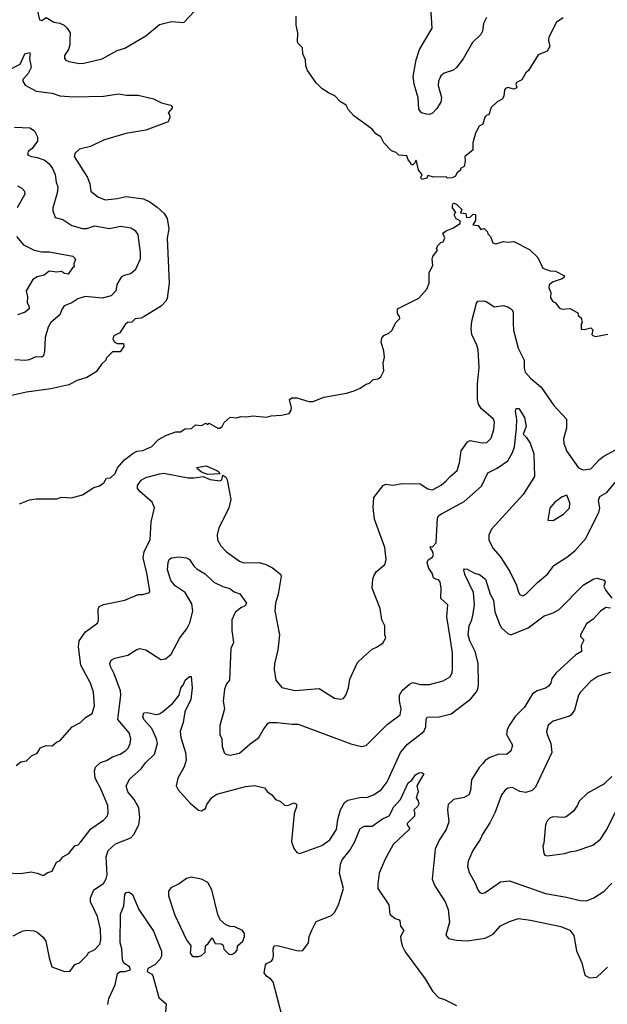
# Model space of a CAD drawing. Extents: x 1678431 to 1860718, y 384618 to 522882.
# Tile 376 of 473: x 1788279 to 1792174, y 435597 to 442122. Entities that reach past the tile are written whole.
import ezdxf

# ---------------------------------------------------------------- set-up
doc = ezdxf.new("R2010")
doc.units = 0

msp = doc.modelspace()

# ---------------------------------------------------------------- linework, layer by layer
at = {"layer": '0CON10XD'}
for points in [[(1788387.1, 442215), (1788410.6, 442120.6), (1788425, 442116.2), (1788455, 442137.5), (1788505, 442105.5), (1788545, 442098.5), (1788572.9, 442085), (1788594.5, 442065), (1788612.5, 442035), (1788610.2, 441989.8), (1788612.2, 441955), (1788602.5, 441925), (1788576.7, 441885), (1788575.8, 441865), (1788585, 441854.2), (1788605, 441845.8), (1788675, 441831.1)], [(1788675, 441831.1), (1788705, 441834.4), (1788825, 441863.3), (1788925, 441916.9), (1788975, 441934.2), (1789114.3, 442015.7), (1789205, 442090), (1789285, 442110), (1789367.7, 442102.3), (1789507, 442253)], [(1791372.6, 442137.4), (1791353.6, 442096.4), (1791345.7, 442045), (1791335.5, 442024.5), (1791280.2, 441969.8), (1791217.8, 441862.2), (1791174.6, 441805.4), (1791153.4, 441786.6), (1791093, 441767), (1791070.2, 441749.8), (1791054.4, 441715), (1791052.2, 441685), (1791075.4, 441605.4), (1791070.6, 441575), (1791045, 441532.5), (1791015, 441502), (1790995.8, 441494.2), (1790975.7, 441495.7), (1790942.5, 441505), (1790925, 441530), (1790920.5, 441605), (1790892.9, 441695), (1790887.2, 441745), (1790907.3, 441855), (1790929.2, 441925), (1791012.1, 442065), (1791002.7, 442235)], [(1791882.5, 442135), (1791837.5, 442105), (1791786.7, 442005), (1791783.3, 441985), (1791793.3, 441945), (1791775.8, 441914.2), (1791715, 441890), (1791652.5, 441785), (1791635, 441770), (1791606.4, 441723.6), (1791572.5, 441705), (1791567.5, 441695), (1791575, 441670), (1791555, 441662.5), (1791515, 441672.5), (1791500, 441665), (1791492.5, 441655), (1791487.5, 441615), (1791477.5, 441595), (1791445, 441577.5), (1791405, 441540), (1791388.3, 441491.7), (1791375, 441490), (1791363, 441477), (1791350, 441430), (1791323.6, 441416.4), (1791299.3, 441370.7), (1791283.3, 441305), (1791281.7, 441258.3), (1791230, 441215), (1791232.5, 441185), (1791225, 441150), (1791200, 441135), (1791200, 441125), (1791177.5, 441105), (1791167.5, 441085), (1791145, 441073.3), (1791115, 441072.5), (1791105, 441080), (1791025, 441077.5), (1790985, 441090), (1790978.3, 441071.7), (1790945, 441063.3), (1790937.5, 441075), (1790947, 441097), (1790923.3, 441125), (1790910, 441185), (1790905, 441190), (1790900, 441175), (1790885, 441160), (1790875, 441160), (1790870, 441175), (1790853, 441193), (1790845, 441220), (1790793, 441223), (1790775, 441242.5), (1790743.6, 441253.6), (1790692.5, 441305), (1790672.5, 441345), (1790640, 441365), (1790616.4, 441396.4), (1790494.1, 441484.1), (1790457.5, 441525), (1790442.5, 441555), (1790405, 441577.5), (1790368.3, 441618.3), (1790325, 441636.7), (1790284.2, 441664.2), (1790245, 441703.3), (1790186.7, 441785), (1790176.7, 441815), (1790173.3, 441855), (1790156.7, 441895), (1790153.8, 441935), (1790124.2, 441964.2), (1790121.2, 441975), (1790122.5, 442035), (1790112.5, 442085), (1790112.5, 442145)], [(1788195, 441782.1), (1788282.3, 441827.7), (1788313.5, 441895), (1788344.2, 441904.2), (1788349.4, 441895), (1788343.1, 441865), (1788354.5, 441805), (1788335, 441765.7), (1788300, 441725), (1788298.9, 441715), (1788315, 441688.2), (1788388.9, 441648.9), (1788495, 441635.8), (1788545, 441617.1), (1788638.7, 441611.3), (1788835, 441614.3), (1788935, 441630.6), (1788985, 441622.5), (1789065, 441621.1), (1789165, 441596.7), (1789219.3, 441570.7), (1789280, 441555), (1789290, 441545), (1789290, 441535), (1789262.5, 441505), (1789271.7, 441491.7), (1789273.3, 441475), (1789262.5, 441445), (1789115, 441390.6), (1788983.3, 441366.7), (1788835, 441324.3), (1788748.7, 441281.3), (1788675, 441264.4), (1788643.8, 441236.2), (1788639.5, 441215), (1788728.5, 441075), (1788744.4, 441035), (1788750.6, 440985), (1788797.9, 440947.9), (1788845, 440928.6), (1788925, 440936.2), (1788985, 440949.6), (1789100, 440935), (1789140.8, 440915), (1789190.2, 440880.2), (1789237.4, 440837.4), (1789255.4, 440805.4), (1789266.4, 440735), (1789256.5, 440675), (1789269.2, 440375), (1789255.4, 440274.6), (1789245, 440254), (1789216.8, 440223.2), (1789105, 440153.8), (1789085, 440143.8), (1789045, 440138.8), (1789021.7, 440118.3), (1788992.5, 440115), (1788977.7, 440102.3), (1788942.5, 440047.5), (1788903, 440027), (1788896.1, 440006.1), (1788906, 439986), (1788926, 439976), (1788967.5, 439975), (1788970, 439955), (1788945, 439920), (1788895, 439920), (1788855, 439880), (1788850, 439865), (1788821.7, 439838.3), (1788785, 439787.5), (1788725, 439751.2), (1788660, 439730), (1788605, 439702.5), (1788485.5, 439674.5), (1788325, 439654), (1788285, 439643.8), (1788175, 439621.2)], [(1788245, 441408.8), (1788345.6, 441405.6), (1788376.2, 441385), (1788398, 441345), (1788396.4, 441316.4), (1788362.1, 441267.9), (1788335, 441248.8), (1788331.2, 441231.2), (1788335, 441224), (1788357.5, 441215), (1788395, 441209.4), (1788445, 441190.6), (1788475, 441167.1), (1788496.7, 441135), (1788513.1, 441095), (1788520.6, 441045), (1788531.9, 441015), (1788528.3, 440971.7), (1788498.6, 440875), (1788498.6, 440855), (1788515, 440811.2), (1788565, 440796.7), (1788625, 440758.1), (1788695, 440738.9), (1788725, 440738.9), (1788775, 440755.4), (1788875, 440737.8), (1788946.3, 440753.7), (1789015, 440743.3), (1789043.8, 440723.8), (1789061.9, 440695), (1789078.3, 440578.3), (1789076.7, 440535), (1789045, 440461.2), (1789012.7, 440437.3), (1788972.4, 440427.6), (1788952, 440415), (1788922.7, 440367.3), (1788915.4, 440324.6), (1788885, 440292.5), (1788825, 440275.3), (1788712.4, 440287.6), (1788665, 440271.8), (1788625, 440244.5), (1788574.2, 440225), (1788557.8, 440202.2), (1788544.3, 440165), (1788485, 440114.2), (1788466.7, 440085), (1788447.1, 440015), (1788444.3, 439925.7), (1788435.7, 439895), (1788425, 439886), (1788385, 439888), (1788341.4, 439868.6), (1788315, 439863.7), (1788247, 439867)], [(1788265, 441021.5), (1788292.5, 441005), (1788311.2, 440985), (1788314, 440965), (1788262.5, 440875)], [(1788277.5, 438912.5), (1788345, 438938.8), (1788387, 438947), (1788525, 438947.5), (1788555, 438956.7), (1788623, 438953), (1788695.9, 438974.1), (1788769.3, 439020.7), (1788808.3, 439031.7), (1788837.1, 439052.9), (1788855, 439082.5), (1788880, 439085), (1788911.2, 439115), (1788927.1, 439152.9), (1788974, 439206), (1789030.6, 439249.4), (1789057, 439263), (1789095, 439267.8), (1789155, 439292.5), (1789200, 439340), (1789252.5, 439367.5), (1789315, 439390), (1789345, 439390), (1789375, 439410), (1789417, 439413), (1789445, 439437.5), (1789485, 439432.5), (1789513, 439447), (1789525, 439440), (1789535, 439447.5), (1789592.5, 439415), (1789605, 439414), (1789620, 439425), (1789635, 439452.5), (1789675, 439486.7), (1789715, 439482.5), (1789745, 439492.5), (1789785, 439490), (1789825, 439497.5), (1789915, 439487.5), (1789945, 439497.5), (1790015, 439500), (1790065, 439512.5), (1790078.8, 439535), (1790080.7, 439550.7), (1790068, 439605), (1790082.5, 439615), (1790115, 439616.7), (1790195, 439591.2), (1790225, 439591.2), (1790295, 439620), (1790445, 439646.7), (1790495, 439662.5), (1790535, 439680), (1790575, 439707.5), (1790597, 439713), (1790623, 439737), (1790655, 439742.5), (1790672.5, 439755), (1790692.5, 439795), (1790687.5, 439845), (1790696.7, 439885), (1790693.3, 439925), (1790673.9, 439983.9), (1790679.3, 440010.7), (1790691.7, 440028.3), (1790726.1, 440043.9), (1790747.5, 440065), (1790772.5, 440115), (1790798.3, 440141.7), (1790797.5, 440155), (1790782.5, 440175), (1790783.3, 440205), (1790924, 440276), (1790976.7, 440335), (1790993.3, 440375), (1790993.6, 440446.4), (1791016.4, 440493.6), (1791013.3, 440535), (1791018.3, 440551.7), (1791047.5, 440595), (1791042.5, 440605), (1791050, 440625), (1791070, 440645), (1791085, 440650), (1791093.3, 440665), (1791096.4, 440676.4), (1791083.8, 440706.2), (1791105, 440723.3), (1791150.7, 440739.3), (1791198.3, 440771.7), (1791198.3, 440788.3), (1791173, 440803), (1791160, 440825), (1791160, 440835), (1791170, 440845), (1791147.5, 440875), (1791147.5, 440895), (1791155, 440907.5), (1791176.4, 440896.4), (1791210, 440865), (1791201.7, 440841.7), (1791236.4, 440836.4), (1791241.7, 440811.7), (1791265, 440812.5), (1791285, 440832.5), (1791300, 440830), (1791299.3, 440790.7), (1791281.7, 440761.7), (1791318.3, 440758.3), (1791335, 440732.5), (1791358.3, 440738.3), (1791380, 440715), (1791381.7, 440701.7), (1791400, 440685), (1791415, 440642.5), (1791435, 440637.5), (1791485, 440652.5), (1791515, 440646.7), (1791555, 440651.2), (1791658.3, 440598.3), (1791713.3, 440545), (1791746.7, 440475), (1791795, 440458.6), (1791830, 440455), (1791890, 440425), (1791887.5, 440415), (1791873.8, 440405), (1791815, 440383.8), (1791788.8, 440365), (1791786.2, 440345), (1791800, 440315), (1791798.3, 440278.3), (1791813.6, 440253.6), (1791830, 440245), (1791855, 440212.5), (1791875, 440202.5), (1791925, 440207.5), (1791978.3, 440178.3), (1791981.7, 440161.7), (1792000, 440145), (1792007.5, 440115), (1792000, 440105), (1792001.7, 440071.7), (1792021.7, 440068.3), (1792065, 440080), (1792077, 440067), (1792072.5, 440035), (1792078.3, 440028.3), (1792095, 440023.3), (1792177.5, 440037.5)], [(1788257.5, 440685), (1788305, 440630), (1788375, 440594.3), (1788425, 440583.1), (1788475, 440584.4), (1788632, 440555), (1788648, 440535), (1788637.5, 440505), (1788640, 440485), (1788628.3, 440478.3), (1788600, 440435), (1788575, 440440), (1788555, 440452.5), (1788525, 440448), (1788475, 440455.8), (1788440.3, 440429.7), (1788395, 440417.1), (1788365, 440399.2), (1788322.5, 440325), (1788330.8, 440285), (1788328, 440245), (1788338.6, 440225), (1788340.6, 440205), (1788315, 440182.9), (1788263.8, 440165)], [(1788255, 437180), (1788286.1, 437203.9), (1788325, 437210), (1788357.7, 437242.3), (1788395, 437262), (1788410, 437285), (1788415, 437296.7), (1788455, 437312.5), (1788495, 437310), (1788522.5, 437335), (1788546.1, 437343.9), (1788627.5, 437435), (1788682.5, 437465), (1788715, 437496.7), (1788758.8, 437525), (1788774.2, 437575), (1788769.2, 437665), (1788748.9, 437725), (1788684.4, 437845), (1788669.1, 437965), (1788673.8, 438006.2), (1788715.5, 438064.5), (1788796.2, 438125), (1788802, 438145), (1788799.2, 438215), (1788806, 438234), (1788835, 438245.8), (1788975, 438274.2), (1789065, 438312.5), (1789095, 438312.5), (1789140, 438325), (1789142.5, 438337.5), (1789122.2, 438455), (1789097.8, 438555), (1789105, 438597.5), (1789142.9, 438675), (1789151.2, 438795), (1789173, 438887), (1789156.9, 438925), (1789075, 438995.5), (1789060.4, 439015), (1789058.9, 439035), (1789085, 439070.6), (1789115, 439088.9), (1789205, 439113.1), (1789235, 439115.6), (1789395, 439086.7), (1789435, 439085.6), (1789495, 439094.2), (1789542.5, 439075), (1789605, 439066.2), (1789618, 439072), (1789625, 439102.5), (1789645, 439090), (1789655, 439073.3), (1789678.7, 438941.3), (1789664.4, 438885), (1789598.6, 438755), (1789588.3, 438708.3), (1789590, 438675), (1789612.5, 438635), (1789650, 438595), (1789735, 438532.9), (1789765, 438522.9), (1789865, 438523.5), (1789905, 438512.5), (1789955, 438489.4), (1790007.2, 438447.2), (1790012.9, 438435), (1789992.3, 438315), (1789974.5, 438255), (1789970, 438205), (1790000.6, 438045), (1789990.6, 437945), (1789967.9, 437852.1), (1789965.7, 437815.7), (1789975.7, 437745.7), (1790016.7, 437696.7), (1790105.5, 437675.5), (1790265, 437690.6), (1790365, 437626.2), (1790405, 437618.8), (1790425, 437623.3), (1790440, 437645), (1790458.8, 437695), (1790468.3, 437751.7), (1790518.3, 437861.7), (1790555, 437896.7), (1790615, 437950), (1790645, 437962.5), (1790685, 437990), (1790706.7, 438025), (1790700, 438045), (1790700, 438105), (1790680, 438145), (1790669.1, 438219.1), (1790616, 438355), (1790620, 438415), (1790629.3, 438440.7), (1790644.1, 438465.9), (1790698.3, 438511.7), (1790708, 438545), (1790699.5, 438625), (1790631.9, 438811.9), (1790621.7, 438888.3), (1790627.1, 438955), (1790688.6, 439035), (1790705, 439044.4), (1790755, 439037.5), (1790815, 439048.5), (1790934.5, 439045.5), (1790985, 439013.1), (1791015, 439006.7), (1791072.6, 439037.4), (1791106.9, 439065), (1791131.9, 439095), (1791179.4, 439135), (1791194.4, 439185), (1791205.7, 439265), (1791246.8, 439323.2), (1791265, 439332.5), (1791345, 439316.7), (1791375, 439320.6), (1791405, 439348.8), (1791422.5, 439405), (1791425.5, 439455), (1791420, 439475), (1791338.5, 439545), (1791320.9, 439575), (1791313.8, 439605), (1791313, 439707), (1791324, 439816), (1791316.9, 439933.1), (1791308.8, 439965), (1791276.3, 440036.3), (1791271.6, 440075), (1791276.9, 440125), (1791306, 440244), (1791315, 440255.4), (1791355, 440257.7), (1791375, 440251.5), (1791425, 440218.9), (1791485, 440227.1), (1791515, 440218), (1791540.9, 440200.9), (1791550.8, 440185), (1791550.7, 440109.3)], [(1791550.7, 440109.3), (1791552.2, 440065), (1791582.7, 439945), (1791622.5, 439865), (1791623.4, 439813.4), (1791630.6, 439785), (1791665, 439745.8), (1791735, 439686), (1791820, 439565), (1791903.3, 439475), (1791902.5, 439415), (1791883.1, 439345), (1791885.7, 439315), (1791903.6, 439263.6), (1791983, 439153), (1792015, 439139.2), (1792065, 439145.8), (1792121.7, 439208.3), (1792150.2, 439229.8), (1792285, 439301.4)], [(1788283.6, 436463.6), (1788355, 436473.8), (1788395, 436466.7), (1788435, 436450), (1788465, 436470), (1788495, 436480), (1788522.3, 436537.7), (1788545, 436546.7), (1788565, 436573.8), (1788605, 436596.7), (1788645, 436647.5), (1788666.1, 436653.9), (1788685, 436673.3), (1788750.2, 436759.8), (1788833.4, 436816.6), (1788860, 436845), (1788865.7, 436865), (1788864.2, 436914.2), (1788817.8, 437025), (1788779.5, 437095), (1788775.5, 437145), (1788782.5, 437167.5), (1788815, 437198.6), (1788855, 437211.8), (1788895, 437236.9), (1788945, 437253.5), (1788981.9, 437278.1), (1788998.1, 437295), (1789011.9, 437325), (1789015.5, 437355), (1789004.5, 437395), (1788929.1, 437485), (1788948.8, 437645), (1788946.5, 437675), (1788906.2, 437786.2), (1788880.9, 437835), (1788876.7, 437855), (1788885, 437878), (1788908.7, 437891.3), (1788995, 437910.5), (1789055, 437948.6), (1789075, 437954.3), (1789115.4, 437945.4), (1789215, 437882.5), (1789245, 437885.7), (1789283, 437917), (1789341.1, 438025), (1789385.9, 438084.1), (1789406.9, 438125), (1789427, 438203), (1789419.9, 438249.9), (1789374.8, 438324.8), (1789310.5, 438370.5), (1789281.2, 438405), (1789257.6, 438475), (1789262.5, 438525), (1789270.4, 438545), (1789285.2, 438554.8), (1789335, 438561.5), (1789385.6, 438555), (1789403.8, 438545), (1789435, 438498.6), (1789455, 438480.6), (1789508.5, 438448.5), (1789566, 438395), (1789625, 438365.5), (1789672.9, 438352.9), (1789700.3, 438330.3), (1789738, 438318), (1789782.5, 438255), (1789773.5, 438236.5), (1789745, 438223.6), (1789706.6, 438193.4), (1789684.4, 438145), (1789685.7, 438075), (1789695.8, 437995), (1789678.6, 437955), (1789669.4, 437745), (1789650.5, 437719.5), (1789635.7, 437684.3), (1789628.1, 437605), (1789635.7, 437555), (1789606, 437445), (1789606.2, 437385), (1789618, 437355), (1789622, 437305), (1789633.8, 437265), (1789645, 437254), (1789675, 437247.5), (1789735, 437261.4), (1789806.9, 437323.1), (1789865, 437363.8), (1789897.4, 437422.6), (1789925, 437458.8), (1789935.7, 437464.3), (1789985, 437464.4), (1790085, 437452.9), (1790125, 437454), (1790475, 437322.9), (1790545, 437305.8), (1790575, 437312), (1790715, 437450.6), (1790800, 437515), (1790808.2, 437555), (1790797.2, 437607.2), (1790797.5, 437645), (1790813.2, 437676.8), (1790861.7, 437718.3), (1790885, 437728.6), (1790935, 437715.6), (1790995, 437715.6), (1791085, 437740.6), (1791132.4, 437767.6), (1791146.7, 437795), (1791148.9, 437815), (1791147.3, 437925), (1791131.2, 438041.2), (1791109.6, 438165), (1791117.1, 438245), (1791070, 438285), (1791072.5, 438355), (1791066.5, 438396.5), (1791055, 438410.5), (1791035, 438413.3), (1791022.3, 438422.3), (1791012.1, 438455), (1790990.5, 438485), (1790980, 438525), (1790986.7, 438543.3), (1791015, 438560), (1791021.2, 438575), (1791015, 438600), (1791000, 438625), (1791005, 438630), (1791015, 438627.5), (1791039.2, 438655), (1791048.9, 438821.1), (1791056.7, 438835), (1791075, 438848.2), (1791225, 438927.8), (1791339.3, 439030.7), (1791382, 439118), (1791445, 439150.5), (1791515, 439198.6), (1791546.2, 439253.8), (1791559, 439291), (1791573.1, 439413.1), (1791574.1, 439474.1), (1791565.6, 439525), (1791570.8, 439545), (1791588.1, 439545), (1791626.1, 439485), (1791635.3, 439425), (1791616.9, 439375), (1791636.2, 439356.2), (1791661.8, 439315), (1791686.9, 439245), (1791691.2, 439095), (1791615.2, 438974.8), (1791405.6, 438745), (1791388.9, 438705), (1791388.5, 438675), (1791415, 438620), (1791463.8, 438563.8), (1791528.1, 438465), (1791573.1, 438375), (1791585, 438327.5), (1791595, 438313.3), (1791615, 438303.8), (1791633.8, 438315), (1791711.7, 438391.7), (1791779.8, 438450.2), (1791820, 438505), (1791905, 438559.4), (1791957.7, 438602.3), (1792029.4, 438680.6), (1792118.7, 438855), (1792124, 438885), (1792115.3, 438935), (1792125, 438962.5), (1792170.6, 438989.4), (1792235, 439065.8)], [(1789525, 439108.8), (1789483.1, 439123.1), (1789456.7, 439145), (1789453.8, 439155), (1789515, 439164.5), (1789586.2, 439135), (1789600, 439125), (1789605, 439112.5), (1789525, 439108.8)], [(1791815, 438804), (1791883.3, 438845), (1791923.8, 438885), (1791925, 438920), (1791905, 438970), (1791875, 438958.8), (1791825, 438921.2), (1791793.8, 438885), (1791780, 438805), (1791815, 438804)], [(1790455, 436948.5), (1790532.8, 436967.2), (1790585, 436969.4), (1790625, 436985.6), (1790675, 437017.8), (1790715, 437071.4), (1790804.1, 437265.9), (1790848.6, 437321.4), (1790957.3, 437405), (1790970, 437435), (1790973.5, 437486.5), (1790980.9, 437499.1), (1791058.5, 437501.5), (1791138.3, 437521.7), (1791269.6, 437620.4), (1791305, 437664.2), (1791316.4, 437685), (1791321.2, 437715), (1791317.1, 437857.1), (1791298.5, 437935), (1791263.3, 438005), (1791252.7, 438045), (1791257.3, 438105), (1791276.5, 438145), (1791284.7, 438185.3), (1791294.7, 438245), (1791286.2, 438326.2), (1791228.5, 438445), (1791223.6, 438476.4), (1791227.5, 438482.5), (1791245, 438481.2), (1791293.2, 438453.2), (1791326.2, 438445), (1791365.6, 438415), (1791397.9, 438315), (1791419.1, 438275), (1791427.6, 438197.6), (1791461.2, 438111.2), (1791472.6, 438092.6), (1791513.8, 438053.8), (1791535, 438045.8), (1791649.1, 438090.9), (1791755, 438170.6), (1791815, 438191.4), (1791855, 438214.2), (1792015, 438374), (1792085, 438416.7), (1792105, 438421.2), (1792155, 438407.5), (1792158.8, 438395), (1792152, 438365), (1792165, 438338.8), (1792205, 438287.5)], [(1792195, 438221.2), (1792165, 438226), (1792128, 438202), (1792080.2, 438149.8), (1792035, 438117.5), (1791997.1, 438045), (1791997.1, 438035), (1792015.3, 438015.3), (1792016.7, 438005), (1792000, 437975), (1792003.3, 437935), (1791965, 437912.9), (1791835, 437792.9), (1791807.1, 437755), (1791800, 437725), (1791785, 437705.8), (1791765, 437692.2), (1791708, 437675), (1791678.1, 437655), (1791625.6, 437565), (1791563.3, 437505), (1791523.3, 437445), (1791510, 437415), (1791505.6, 437385.6), (1791545.7, 437315), (1791534.3, 437275), (1791505, 437252.9), (1791455, 437254.3), (1791395, 437232.5), (1791365, 437212.5), (1791347.9, 437192.1), (1791324.6, 437165.4), (1791274.5, 437085), (1791266.4, 437013.6), (1791255.5, 436984.5), (1791225, 436966.7), (1791155, 436952.9), (1791119.3, 436920.7), (1791114.4, 436885), (1791123.3, 436805), (1791106.5, 436755), (1791059.5, 436685), (1791031.9, 436625), (1791013.1, 436425), (1791031.7, 436381.7), (1791098.9, 436275), (1791119.4, 436225), (1791128.3, 436141.7), (1791104, 436055), (1791121.7, 436031.7), (1791175, 436020.8), (1791245, 436018.1), (1791365, 436035.8), (1791417.9, 436062.1), (1791465, 436116.2), (1791526.4, 436146.4), (1791585, 436164.4), (1791665, 436154.5), (1791865, 436112.2), (1791925, 436088.6), (1791953.1, 436053.1), (1791970.3, 435950.3), (1792005, 435872.5), (1792025, 435790), (1792055, 435772.5), (1792105, 435775.7), (1792175, 435842.9)], [(1792195.4, 437794.6), (1792155, 437784.6), (1792111.9, 437768.1), (1792065, 437738.6), (1791995, 437663.8), (1791983.3, 437645), (1791955.6, 437545), (1791935, 437514), (1791924.4, 437505.6), (1791815, 437472.5), (1791782.5, 437447.5), (1791771.4, 437405), (1791774.3, 437385), (1791800, 437325), (1791805.6, 437265), (1791697.8, 437035), (1791676.4, 437013.6), (1791635, 437000.7), (1791595, 437007.9), (1791545, 437033.3), (1791515, 437030), (1791496, 437015), (1791473.1, 436985), (1791430.5, 436869.5), (1791395, 436800), (1791346, 436725), (1791332.1, 436687.9), (1791282, 436615), (1791251.4, 436545), (1791247.7, 436512.3), (1791259.3, 436469.3), (1791296.7, 436405), (1791315.7, 436355), (1791328.5, 436338.5), (1791345, 436330.8), (1791365, 436337.1), (1791465, 436408.9), (1791525, 436415.6), (1791765, 436330.5), (1791902.4, 436307.6), (1791995, 436284.5), (1792036.6, 436283.4), (1792085, 436302), (1792153.4, 436346.6), (1792205, 436399.2)], [(1788235, 436050), (1788295, 436080.5), (1788325, 436088.9), (1788374.3, 436084.3), (1788393.8, 436075), (1788435, 436042.5), (1788452.9, 436015), (1788473.8, 435905), (1788492.5, 435845), (1788575, 435813.8), (1788613.6, 435816.4), (1788645, 435860), (1788675, 435872.5), (1788727.5, 435925), (1788735, 435940), (1788775, 435957.5), (1788810, 435995), (1788817.5, 436025), (1788814.4, 436095), (1788795, 436178.8), (1788747.5, 436275), (1788748.3, 436301.7), (1788770, 436355), (1788835, 436397.8), (1788852.9, 436427.1), (1788858.2, 436455), (1788852, 436575), (1788864.5, 436615), (1788915, 436660.5), (1789015, 436698.9), (1789035, 436722.9), (1789069.2, 436785), (1789076.1, 436835), (1789069.1, 436899.1), (1789036.9, 436955), (1788996.1, 437005), (1788983.8, 437045), (1789008.4, 437091.6), (1789085, 437157.8), (1789112.7, 437197.3), (1789172.5, 437255), (1789193.2, 437325), (1789186.2, 437355), (1789154, 437424), (1789101.8, 437485), (1789095.6, 437505), (1789102.3, 437527.7), (1789125, 437530.5), (1789183.2, 437516.8), (1789205, 437521.4), (1789225.5, 437534.5), (1789295, 437592), (1789336.7, 437645), (1789347.2, 437692.8), (1789365, 437716.2), (1789375.8, 437745), (1789405, 437770), (1789415, 437770), (1789422.2, 437695), (1789412.7, 437617.3), (1789372.5, 437535), (1789362.2, 437465), (1789342.3, 437405), (1789347.5, 437365), (1789377.5, 437265), (1789383.1, 437215), (1789368.8, 437171.2), (1789327.1, 437095), (1789317.1, 437045), (1789328.3, 437018.3), (1789371.7, 436971.7), (1789408.9, 436928.9), (1789465, 436884.3), (1789485, 436878), (1789510, 436895), (1789518.8, 436921.2), (1789553.2, 436966.8), (1789585, 436988.9), (1789775, 437039.2), (1789835, 437045.8), (1789900.7, 437030.7), (1789922.5, 437005), (1789950, 436985), (1789973.6, 436953.6), (1790005, 436942.5), (1790035, 436916.7), (1790056.4, 436913.6), (1790095, 436931.2), (1790113.6, 436923.6), (1790113.8, 436905), (1790098, 436862), (1790081.4, 436675), (1790095, 436630), (1790115, 436603.8), (1790135, 436596), (1790281.7, 436648.3), (1790335, 436685.6), (1790379.6, 436755), (1790388.3, 436821.7), (1790406.5, 436885), (1790434.7, 436935.3), (1790455, 436948.5)], [(1790215, 436087.5), (1790243.6, 436146.4), (1790345, 436186.2), (1790366, 436204), (1790392.7, 436255), (1790424.5, 436365), (1790399.5, 436465), (1790405.4, 436525), (1790417.5, 436555), (1790468.9, 436621.1), (1790501.2, 436675), (1790535, 436761.4), (1790565, 436776.5), (1790615, 436778.1), (1790683.8, 436825), (1790728, 436845), (1790758.8, 436905), (1790804.2, 436955), (1790854.4, 437065), (1790878.8, 437081.2), (1790902, 437118), (1790925, 437130.8), (1790945, 437133.8), (1790958.8, 437125), (1790912, 437045), (1790921.2, 437005), (1790907.5, 436965), (1790921.2, 436945), (1790923.9, 436926.1), (1790915, 436906.7), (1790891.2, 436885), (1790895, 436867.5), (1790895, 436842.5), (1790847.5, 436795), (1790847.5, 436785), (1790862.5, 436765), (1790860, 436755), (1790753.8, 436656.2), (1790701.7, 436558.3), (1790662.3, 436465), (1790651.8, 436395), (1790653.8, 436363.8), (1790725.8, 436255), (1790732.5, 436195), (1790767.5, 436165), (1790795, 436156.2), (1790799.5, 436149.5), (1790802.5, 436115), (1790826, 436085), (1790803.3, 436046.7), (1790804.4, 436025), (1790814.6, 435985), (1790834.6, 435945), (1790967.1, 435765), (1791015, 435682.9), (1791055, 435642), (1791095, 435628.6), (1791175, 435587.9)], [(1792203, 437107), (1792151.2, 437055), (1792043.1, 436996.9), (1791988, 436942), (1791975, 436912.5), (1791947.5, 436875), (1791900.5, 436839.5), (1791885, 436833.8), (1791815, 436838.8), (1791795, 436832.5), (1791775, 436812.5), (1791764.1, 436785.9), (1791754, 436665), (1791746.2, 436645), (1791752.5, 436595), (1791760, 436585), (1791775, 436580), (1791890, 436595), (1791935, 436610), (1791967, 436613), (1792077.9, 436652.1), (1792129.1, 436690.9), (1792170.6, 436755), (1792258.6, 436935)], [(1788185, 436468.8), (1788283.6, 436463.6)], [(1789465, 435912.5), (1789485, 435920), (1789508.3, 435941.7), (1789510, 435985), (1789529.3, 436000.7), (1789555, 436036.7), (1789575, 436000), (1789615, 435997.5), (1789628.3, 435988.3), (1789631.7, 435961.7), (1789665, 435930), (1789685, 435927.5), (1789705, 435937.5), (1789720, 435955), (1789722.5, 435985), (1789757.5, 436015), (1789768, 436045), (1789768, 436065), (1789755, 436086.2), (1789705, 436110), (1789675, 436112), (1789644.3, 436124.3), (1789606.9, 436156.9), (1789591.5, 436191.5), (1789551.5, 436355), (1789525, 436404.2), (1789485, 436426), (1789415, 436438.6), (1789385, 436429.4), (1789335, 436395.6), (1789280.9, 436369.1), (1789265, 436347.5), (1789264.4, 436315), (1789306.9, 436186.9), (1789385, 436023.3), (1789414, 435985), (1789410, 435935), (1789425, 435913.3), (1789465, 435912.5)], [(1788862.9, 435595), (1788870.8, 435635), (1788911.5, 435725), (1788928.3, 435801.7), (1788945, 435813.1), (1788975, 435813.8), (1789014.2, 435825.8), (1789006.9, 435845), (1788970, 435870), (1788960.5, 435890.5), (1788956.5, 435965), (1788944.9, 436005), (1788946.7, 436195), (1788969.8, 436250.2), (1788976.7, 436325), (1788985, 436337.5), (1788995, 436340), (1789005, 436340), (1789027.5, 436325), (1789068.6, 436225), (1789165, 436080.6), (1789218.2, 435948.2), (1789218.7, 435915), (1789207, 435893), (1789175, 435857.6), (1789128.9, 435835), (1789123.2, 435815), (1789155, 435797.5), (1789162.5, 435785), (1789201.5, 435641.5), (1789250.8, 435600.8), (1789237.5, 435425)], [(1790016, 435525), (1789958.1, 435745), (1789943.7, 435763.7), (1789915, 435782.9), (1789900.5, 435805), (1789907.5, 435855), (1789915, 435868), (1789947.5, 435882.5), (1789956.7, 435895), (1789962.3, 435917.7), (1789959.2, 435965), (1789966.1, 435983.9), (1789985, 435986.2), (1790125, 435950.8), (1790155, 435953.3), (1790193.3, 436005), (1790198, 436045), (1790215, 436087.5)]]:
    msp.add_lwpolyline(points, dxfattribs=at)

doc.saveas('drawing.dxf')
